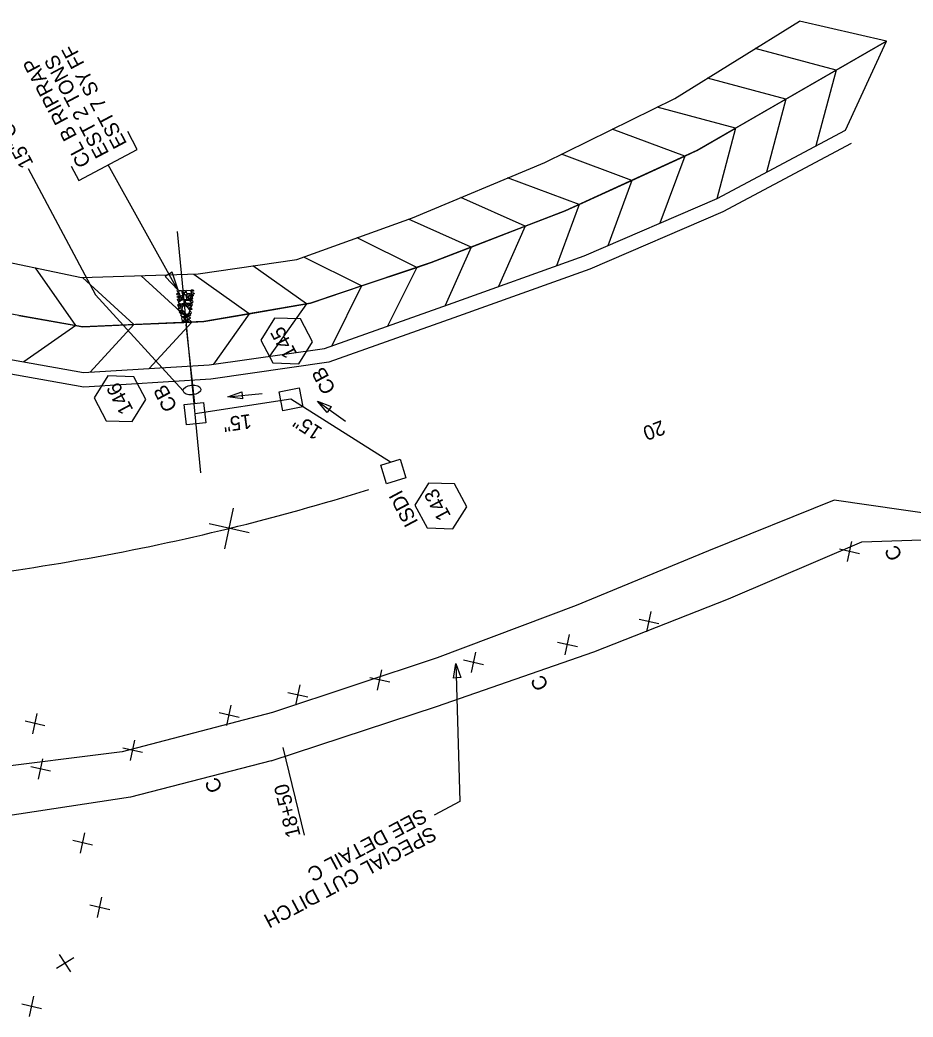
# Model space of a CAD drawing. Extents: x 2384780 to 2405432, y 547869 to 573706.
# Drawn here: x 2402386.6 to 2402695, y 570097.6 to 570441.9 of the extents above; entities that cross this region are included whole.
import ezdxf

# ---------------------------------------------------------------- set-up
doc = ezdxf.new("R2010")
doc.units = 0
for name, color, linetype in [('Old_Level_1', 7, 'Continuous'), ('Old_Level_18', 7, 'Continuous'), ('Old_Level_20', 7, 'Continuous'), ('Old_Level_5', 7, 'Continuous'), ('Old_Level_63', 7, 'Continuous'), ('Old_Level_9', 7, 'Continuous'), ('Prop Ditch Text', 7, 'Continuous'), ('Prop Lateral V Ditch Detail CELL', 7, 'Continuous'), ('Prop Pipe CSP 15in', 7, 'Continuous'), ('Prop Pipe Text', 7, 'Continuous'), ('Prop Rip Rap Class B', 7, 'Continuous')]:
    doc.layers.add(name, color=color, linetype=linetype)

# ---------------------------------------------------------------- blocks, each defined once
blk = doc.blocks.new('SPOT')
at = {"layer": 'Old_Level_1'}
for p, q in [((-5.48625, 4.61225), (5.48625, -4.61175)), ((-4.608, -5.326), (4.609, 5.325))]:
    blk.add_line(p, q, dxfattribs=at)
blk = doc.blocks.new('IN')
at = {"layer": 'Old_Level_9'}
blk.add_lwpolyline([(-0.07025, 0.067), (0.07025, 0.067), (0.07025, -0.067), (-0.07025, -0.067)], close=True, dxfattribs=at)

msp = doc.modelspace()

# ---------------------------------------------------------------- linework, layer by layer
at = {"layer": 'Old_Level_1'}
for p, q in [((2402427.12, 570397.18), (2402423.86, 570403.33)), ((2402404.33, 570391.41), (2402406.96, 570386.46)), ((2402441.01, 570348.74), (2402417.04, 570391.82))]:
    msp.add_line(p, q, dxfattribs=at)
msp.add_lwpolyline([(2402436.71, 570353.27), (2402441.25, 570348.62), (2402439.23, 570354.74)], close=True, dxfattribs=at)
at = {"layer": 'Old_Level_18'}
msp.add_line((2402406.96, 570386.46), (2402427.12, 570397.18), dxfattribs=at)
for points in [[(2402738.75, 570265.81), (2402667.75, 570276.08), (2402624.35, 570258.52), (2402578.65, 570239.75), (2402530.67, 570221.59), (2402473.79, 570202.74)], [(2402473.79, 570202.74), (2402421.96, 570189.13), (2402374.06, 570183.2), (2402320.26, 570179.09), (2402260.11, 570179.02), (2402211.28, 570183.2)]]:
    msp.add_lwpolyline(points, dxfattribs=at)
at = {"layer": 'Old_Level_20'}
for points in [[(2402474.51, 570338.94), (2402469.77, 570331.35), (2402473.97, 570323.45), (2402482.91, 570323.14), (2402487.65, 570330.73), (2402483.45, 570338.63)], [(2402416.97, 570318.99), (2402412.23, 570311.41), (2402416.43, 570303.5), (2402425.38, 570303.19), (2402430.12, 570310.78), (2402425.92, 570318.68)], [(2402527.74, 570281.98), (2402523, 570274.39), (2402527.2, 570266.49), (2402536.14, 570266.18), (2402540.89, 570273.77), (2402536.68, 570281.67)]]:
    msp.add_lwpolyline(points, close=True, dxfattribs=at)
at = {"layer": 'Old_Level_5'}
for p, q in [((2402458.41, 570311.76), (2402470.25, 570312.9)), ((2402489.31, 570310.24), (2402499.02, 570303.36)), ((2402537.09, 570219.71), (2402538.47, 570171.98)), ((2402538.47, 570171.98), (2402529.64, 570167.28))]:
    msp.add_line(p, q, dxfattribs=at)
msp.add_lwpolyline([(2402673.58, 570399.24), (2402629.28, 570375.6), (2402583.37, 570355.8), (2402536.48, 570339.03), (2402493.31, 570323.68), (2402452.55, 570317.86), (2402408.71, 570315.12), (2402368.5, 570322.22), (2402334.41, 570335.17), (2402294.62, 570363.1), (2402269.3, 570387.61), (2402253.43, 570407.81), (2402232.52, 570441.42), (2402217.04, 570479.34), (2402209.67, 570516.64), (2402208.93, 570554.48), (2402212.5, 570591.02)], dxfattribs=at)
for points in [[(2402463.5, 570311), (2402458.41, 570311.76), (2402463.26, 570313.49)], [(2402492.66, 570306.33), (2402489.31, 570310.24), (2402494.11, 570308.37)], [(2402536.3, 570214.62), (2402537.09, 570219.71), (2402538.79, 570214.84)]]:
    msp.add_lwpolyline(points, close=True, dxfattribs=at)
at = {"layer": 'Old_Level_63'}
for p, q in [((2402449.11, 570285.51), (2402440.99, 570368.79)), ((2402477.37, 570190.7), (2402484.77, 570160.4))]:
    msp.add_line(p, q, dxfattribs=at)
for points in [[(2402473.31, 570186.03), (2402530.42, 570204.82), (2402584.74, 570223.75), (2402631.32, 570241.98), (2402677.29, 570261.64), (2402739.48, 570263.73)], [(2402473.31, 570186.03), (2402424.75, 570173.56), (2402364.98, 570164.41), (2402315.1, 570160.85), (2402255.74, 570160.62), (2402206.56, 570175.73)]]:
    msp.add_lwpolyline(points, dxfattribs=at)
at = {"layer": 'Old_Level_9'}
msp.add_lwpolyline([(2402444.13, 570302.06), (2402443.37, 570309.05), (2402450.04, 570309.77), (2402450.79, 570302.8)], close=True, dxfattribs=at)
at = {"layer": 'Prop Ditch Text'}
for p, q in [((2402457.37, 570259.32), (2402460.37, 570273.34)), ((2402465.74, 570264.76), (2402452, 570267.9))]:
    msp.add_line(p, q, dxfattribs=at)
for centre, radius, start, end in [((2402268.64, 571043.39), 800.01, 280.17473, 287.3366), ((2402268.64, 571043.41), 800.02, 273.01266, 280.1744)]:
    msp.add_arc(centre, radius, start, end, dxfattribs=at)
at = {"layer": 'Prop Lateral V Ditch Detail CELL'}
for p, q in [((2402668.46, 570424.54), (2402640.53, 570432.01)), ((2402651.09, 570414.51), (2402624.02, 570421.75)), ((2402668.46, 570424.54), (2402661.47, 570398.43)), ((2402633.73, 570404.47), (2402606.6, 570411.73)), ((2402651.09, 570414.51), (2402644.35, 570389.29)), ((2402633.73, 570404.47), (2402627.22, 570380.15)), ((2402616.17, 570394.83), (2402591.13, 570404.13)), ((2402597.94, 570386.48), (2402573.6, 570395.52)), ((2402616.17, 570394.83), (2402607.56, 570371.68)), ((2402579.7, 570378.13), (2402554.99, 570387.31)), ((2402597.94, 570386.48), (2402589.55, 570363.91)), ((2402561.11, 570370.62), (2402538.81, 570380.54)), ((2402579.7, 570378.13), (2402571.84, 570356.98)), ((2402542.4, 570363.43), (2402520.74, 570373.06)), ((2402561.11, 570370.62), (2402551.87, 570349.84)), ((2402523.6, 570356.44), (2402503.06, 570366.65)), ((2402542.4, 570363.43), (2402533.42, 570343.24)), ((2402504.59, 570350.05), (2402484.63, 570359.97)), ((2402405.92, 570336.33), (2402392.04, 570356.24)), ((2402485.53, 570343.88), (2402467.04, 570356.91)), ((2402523.6, 570356.44), (2402513.53, 570336.17)), ((2402425.92, 570336.69), (2402408.23, 570352.9)), ((2402445.96, 570337.56), (2402428.51, 570353.55)), ((2402465.77, 570340.45), (2402446.62, 570353.95)), ((2402504.59, 570350.05), (2402494.3, 570329.34)), ((2402485.53, 570343.88), (2402472.77, 570325.77)), ((2402465.77, 570340.45), (2402453.5, 570323.04)), ((2402405.92, 570336.33), (2402387.96, 570323.81)), ((2402425.92, 570336.69), (2402410.86, 570320.26)), ((2402445.96, 570337.56), (2402431.27, 570321.53))]:
    msp.add_line(p, q, dxfattribs=at)
for points in [[(2402685.82, 570434.57), (2402620.37, 570396.75), (2402574.89, 570375.92), (2402528.58, 570358.12), (2402486.93, 570344.12), (2402450.11, 570337.74), (2402408.26, 570335.92), (2402370.72, 570342.61), (2402340.3, 570353.03), (2402302.07, 570376.14), (2402277.11, 570398.04), (2402261.37, 570416.45), (2402241.75, 570448.07), (2402227.45, 570484.57), (2402221.31, 570519.93), (2402221.33, 570555.73), (2402228.32, 570598)], [(2402217.31, 570588.96), (2402213.91, 570554.98), (2402214.48, 570518), (2402221.5, 570481.59), (2402236.58, 570444.35), (2402256.81, 570411.49), (2402272.29, 570391.61), (2402297.1, 570367.44), (2402335.97, 570339.92), (2402369.04, 570327.19), (2402408.6, 570320.11), (2402451.94, 570322.82), (2402491.82, 570328.46), (2402534.57, 570343.65), (2402581.43, 570360.41), (2402627.34, 570380.21), (2402671.63, 570403.85)], [(2402240.09, 570588.61), (2402235.92, 570557.28), (2402235.33, 570523.9), (2402241.82, 570490.23), (2402254.4, 570457.18), (2402273.59, 570426.39), (2402292.37, 570415.02), (2402309.51, 570389.16), (2402345.87, 570369.9), (2402372.64, 570360.34), (2402407.9, 570352.89), (2402448.1, 570354.17), (2402482.25, 570359.11), (2402522.17, 570373.58), (2402567.83, 570392.69), (2402612.78, 570414.77), (2402655.78, 570441.48)], [(2402671.63, 570403.85), (2402685.82, 570434.57), (2402655.78, 570441.48)], [(2402386.18, 570339.86), (2402405.92, 570336.33), (2402408.26, 570335.92), (2402425.92, 570336.69), (2402445.96, 570337.56), (2402450.11, 570337.74), (2402465.77, 570340.45), (2402485.53, 570343.88), (2402486.93, 570344.12), (2402504.59, 570350.05), (2402523.6, 570356.44), (2402528.58, 570358.12), (2402542.4, 570363.43), (2402561.11, 570370.62), (2402574.89, 570375.92), (2402579.7, 570378.13), (2402597.94, 570386.48), (2402616.17, 570394.83), (2402620.37, 570396.75), (2402633.73, 570404.47), (2402651.09, 570414.51), (2402668.46, 570424.54), (2402685.82, 570434.57)]]:
    msp.add_lwpolyline(points, dxfattribs=at)
at = {"layer": 'Prop Pipe CSP 15in'}
for p, q in [((2402446.96, 570309.43), (2402444.01, 570336.67)), ((2402480.2, 570310.88), (2402447.08, 570305.92)), ((2402514.56, 570289.16), (2402480.2, 570310.88))]:
    msp.add_line(p, q, dxfattribs=at)
at = {"layer": 'Prop Pipe Text'}
msp.add_lwpolyline([(2402389.45, 570390.58), (2402412.67, 570346.92), (2402442.96, 570313.78)], dxfattribs=at)
msp.add_ellipse((2402446.02, 570314.09), major_axis=(-3.06, -0.31), ratio=0.548538, dxfattribs=at)
at = {"layer": 'Prop Rip Rap Class B'}
for points in [[(2402441.69, 570346.99), (2402441.4, 570346.87), (2402440.98, 570346.96), (2402440.79, 570347.29), (2402440.89, 570347.48), (2402441.49, 570347.51), (2402441.69, 570347.18), (2402441.69, 570346.99)], [(2402441.15, 570348.71), (2402441.4, 570348.55), (2402441.52, 570348.06), (2402441.32, 570347.82), (2402441.13, 570347.85), (2402440.9, 570348.39), (2402440.97, 570348.58), (2402441.15, 570348.71)], [(2402440.93, 570346.23), (2402441.19, 570346.46), (2402441.62, 570346.56), (2402441.9, 570346.4), (2402441.92, 570346.1), (2402441.33, 570345.99), (2402441.02, 570346.05), (2402440.93, 570346.23)], [(2402442.08, 570346.59), (2402441.76, 570346.98), (2402441.4, 570347.95), (2402441.86, 570348.5), (2402442.39, 570348.4), (2402442.76, 570347.22), (2402442.59, 570346.77), (2402442.08, 570346.52)], [(2402442.4, 570345.35), (2402442.1, 570345.22), (2402441.68, 570345.3), (2402441.47, 570345.63), (2402441.58, 570345.83), (2402442.18, 570345.86), (2402442.39, 570345.54), (2402442.4, 570345.35)], [(2402442.58, 570346.27), (2402442.77, 570346.11), (2402442.96, 570345.58), (2402442.75, 570345.35), (2402442.56, 570345.38), (2402442.3, 570345.96), (2402442.36, 570346.15), (2402442.58, 570346.27)], [(2402443.92, 570347.81), (2402443.56, 570347.72), (2402442.92, 570347.69), (2402442.7, 570348.21), (2402442.76, 570348.5), (2402443.7, 570348.44), (2402443.95, 570348.15), (2402443.92, 570347.81)], [(2402443.03, 570347.76), (2402443.27, 570347.58), (2402443.42, 570347.09), (2402443.2, 570346.86), (2402443.01, 570346.86), (2402442.76, 570347.45), (2402442.85, 570347.68), (2402443.03, 570347.76)], [(2402443.39, 570345.13), (2402443.19, 570345.52), (2402442.83, 570346.53), (2402443.29, 570347.03), (2402443.82, 570347.06), (2402444.14, 570345.88), (2402444.02, 570345.26), (2402443.5, 570345.17)], [(2402443.97, 570346.96), (2402444.3, 570347.16), (2402445.01, 570347.32), (2402445.32, 570347.03), (2402445.33, 570346.73), (2402444.52, 570346.47), (2402444.15, 570346.55), (2402443.97, 570346.96)], [(2402445.89, 570347.51), (2402445.38, 570347.41), (2402444.41, 570347.33), (2402444.03, 570348.01), (2402444.22, 570348.51), (2402445.43, 570348.49), (2402445.86, 570348.03), (2402445.89, 570347.51)], [(2402444.47, 570346.11), (2402444.72, 570345.91), (2402444.84, 570345.43), (2402444.63, 570345.19), (2402444.44, 570345.21), (2402444.22, 570345.77), (2402444.29, 570346), (2402444.47, 570346.11)], [(2402445.16, 570346.46), (2402445.24, 570346.28), (2402445.47, 570345.79), (2402445.18, 570345.55), (2402444.99, 570345.54), (2402444.73, 570346.17), (2402444.94, 570346.34), (2402445.16, 570346.46)], [(2402446.43, 570346.65), (2402446.14, 570346.54), (2402445.65, 570346.48), (2402445.53, 570346.81), (2402445.58, 570347.07), (2402446.22, 570347.03), (2402446.45, 570346.83), (2402446.43, 570346.65)], [(2402445.88, 570346.46), (2402446.08, 570346.2), (2402446.25, 570345.72), (2402446.03, 570345.52), (2402445.85, 570345.52), (2402445.59, 570346.11), (2402445.69, 570346.34), (2402445.88, 570346.46)], [(2402446.53, 570348.27), (2402446.24, 570348.17), (2402445.75, 570348.1), (2402445.63, 570348.44), (2402445.68, 570348.7), (2402446.32, 570348.66), (2402446.55, 570348.45), (2402446.53, 570348.27)], [(2402446.73, 570347.27), (2402446.43, 570347.17), (2402445.94, 570347.11), (2402445.82, 570347.44), (2402445.87, 570347.71), (2402446.51, 570347.66), (2402446.75, 570347.46), (2402446.73, 570347.27)], [(2402441.26, 570345.63), (2402441.5, 570345.46), (2402441.63, 570344.98), (2402441.44, 570344.73), (2402441.25, 570344.77), (2402441.02, 570345.31), (2402441.08, 570345.5), (2402441.26, 570345.63)], [(2402441.08, 570343.5), (2402441.26, 570343.69), (2402441.67, 570343.83), (2402441.97, 570343.65), (2402441.99, 570343.32), (2402441.4, 570343.22), (2402441.09, 570343.31), (2402441.08, 570343.5)], [(2402441.44, 570344.57), (2402441.9, 570344.86), (2402442.97, 570345.37), (2402443.64, 570344.69), (2402443.67, 570344.2), (2402442.27, 570343.71), (2402441.55, 570343.96), (2402441.32, 570344.55)], [(2402441.6, 570343.24), (2402441.83, 570343.06), (2402441.95, 570342.57), (2402441.76, 570342.34), (2402441.57, 570342.37), (2402441.34, 570342.92), (2402441.41, 570343.11), (2402441.6, 570343.24)], [(2402442.35, 570343.56), (2402442.56, 570343.38), (2402442.66, 570342.91), (2402442.48, 570342.66), (2402442.25, 570342.66), (2402442.06, 570343.25), (2402442.17, 570343.44), (2402442.35, 570343.56)], [(2402443.49, 570343.36), (2402444.22, 570342.91), (2402445.31, 570341.55), (2402444.85, 570340.44), (2402444.07, 570340.16), (2402442.67, 570341.81), (2402442.74, 570342.78), (2402443.38, 570343.48)], [(2402443.76, 570343.5), (2402443.47, 570343.37), (2402443.05, 570343.46), (2402442.84, 570343.79), (2402442.95, 570343.98), (2402443.55, 570344.01), (2402443.76, 570343.69), (2402443.76, 570343.5)], [(2402445.6, 570344.07), (2402445.08, 570343.94), (2402444.06, 570343.99), (2402443.73, 570344.58), (2402443.88, 570345.11), (2402445.08, 570345.07), (2402445.63, 570344.6), (2402445.6, 570344.07)], [(2402444.25, 570343.84), (2402444.48, 570343.69), (2402444.59, 570343.19), (2402444.42, 570342.96), (2402444.19, 570342.95), (2402443.96, 570343.53), (2402444.07, 570343.76), (2402444.25, 570343.84)], [(2402445.8, 570342.79), (2402445.52, 570342.56), (2402444.85, 570342.32), (2402444.5, 570342.61), (2402444.5, 570342.91), (2402445.3, 570343.26), (2402445.69, 570343.09), (2402445.8, 570342.79)], [(2402444.62, 570343.61), (2402444.83, 570343.72), (2402445.31, 570343.95), (2402445.52, 570343.63), (2402445.53, 570343.47), (2402444.94, 570343.21), (2402444.75, 570343.31), (2402444.62, 570343.61)], [(2402445.02, 570345.36), (2402445.23, 570345.44), (2402445.72, 570345.56), (2402445.95, 570345.36), (2402445.96, 570345.21), (2402445.48, 570344.96), (2402445.18, 570345.06), (2402445.06, 570345.24)], [(2402445.95, 570341.93), (2402445.65, 570341.84), (2402445.17, 570341.77), (2402445.05, 570342.1), (2402445.1, 570342.37), (2402445.74, 570342.33), (2402445.97, 570342.12), (2402445.95, 570341.93)], [(2402445.76, 570344.05), (2402445.99, 570343.88), (2402446.13, 570343.4), (2402445.91, 570343.17), (2402445.73, 570343.16), (2402445.47, 570343.74), (2402445.58, 570343.97), (2402445.76, 570344.05)], [(2402445.92, 570345.08), (2402446.15, 570344.91), (2402446.29, 570344.43), (2402446.07, 570344.2), (2402445.88, 570344.19), (2402445.63, 570344.77), (2402445.73, 570345), (2402445.92, 570345.08)], [(2402442.52, 570341.55), (2402442.13, 570341.42), (2402441.53, 570341.38), (2402441.28, 570341.89), (2402441.42, 570342.21), (2402442.28, 570342.16), (2402442.52, 570341.84), (2402442.52, 570341.55)], [(2402441.98, 570341.37), (2402442.22, 570341.21), (2402442.35, 570340.72), (2402442.14, 570340.48), (2402441.96, 570340.51), (2402441.74, 570341.07), (2402441.8, 570341.26), (2402441.98, 570341.37)], [(2402444.07, 570339.56), (2402443.59, 570339.42), (2402442.58, 570339.37), (2402442.2, 570340.03), (2402442.37, 570340.45), (2402443.61, 570340.44), (2402444.03, 570340.04), (2402444.07, 570339.56)], [(2402442.55, 570341.53), (2402442.78, 570341.31), (2402442.87, 570340.84), (2402442.7, 570340.6), (2402442.48, 570340.59), (2402442.26, 570341.22), (2402442.37, 570341.41), (2402442.55, 570341.53)], [(2402443, 570339.35), (2402443.2, 570339.06), (2402443.46, 570338.48), (2402443.13, 570338.04), (2402442.73, 570338.02), (2402442.49, 570338.91), (2402442.67, 570339.22), (2402443, 570339.35)], [(2402443.09, 570341.29), (2402443.32, 570341.13), (2402443.45, 570340.64), (2402443.26, 570340.4), (2402443.07, 570340.43), (2402442.84, 570340.99), (2402442.91, 570341.18), (2402443.09, 570341.29)], [(2402445.35, 570338.73), (2402444.96, 570338.53), (2402443.99, 570338.17), (2402443.44, 570338.63), (2402443.46, 570339.17), (2402444.64, 570339.52), (2402445.22, 570339.25), (2402445.35, 570338.85)], [(2402444.97, 570339.61), (2402444.75, 570339.59), (2402444.3, 570339.57), (2402444.16, 570339.86), (2402444.16, 570340.05), (2402444.76, 570340.08), (2402445.06, 570339.88), (2402444.97, 570339.61)], [(2402445.09, 570340.63), (2402445.32, 570340.46), (2402445.46, 570339.98), (2402445.24, 570339.75), (2402445.06, 570339.74), (2402444.81, 570340.32), (2402444.91, 570340.55), (2402445.09, 570340.63)], [(2402445.38, 570341.29), (2402445.59, 570341.07), (2402445.73, 570340.59), (2402445.55, 570340.36), (2402445.32, 570340.35), (2402445.11, 570340.97), (2402445.2, 570341.17), (2402445.38, 570341.29)], [(2402442.74, 570337.73), (2402442.96, 570337.83), (2402443.48, 570338.08), (2402443.64, 570337.78), (2402443.66, 570337.6), (2402443.1, 570337.33), (2402442.76, 570337.43), (2402442.74, 570337.73)], [(2402443.75, 570337.91), (2402443.96, 570337.99), (2402444.44, 570338.25), (2402444.65, 570337.97), (2402444.65, 570337.78), (2402444.06, 570337.47), (2402443.76, 570337.61), (2402443.75, 570337.91)]]:
    msp.add_lwpolyline(points, dxfattribs=at)

# ---------------------------------------------------------------- block references
at = {"layer": 'Old_Level_5', "xscale": 49.99999999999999}
for p, yscale, rotation in [((2402480.2, 570310.88), 49.99999999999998, -168.96781980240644), ((2402515.56, 570285.96), 50, -162.6608625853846)]:
    msp.add_blockref('IN', p, dxfattribs=dict(at, yscale=yscale, rotation=rotation))
at = {"layer": 'Old_Level_63'}
for p, xscale, yscale, rotation in [((2402673.06, 570258.34), 0.49999999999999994, 0.5000000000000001, 117.99994477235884), ((2402603.8, 570234.14), 0.49999999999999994, 0.5000000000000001, 117.99994477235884), ((2402575.67, 570226.18), 0.49999999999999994, 0.5000000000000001, 117.99994477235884), ((2402543.25, 570220.04), 0.49999999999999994, 0.5000000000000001, 117.99994477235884), ((2402510.86, 570213.99), 0.49999999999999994, 0.5000000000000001, 117.99994477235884), ((2402482.57, 570208.79), 0.49999999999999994, 0.5000000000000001, 117.99994477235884), ((2402458.82, 570201.82), 0.49999999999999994, 0.5000000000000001, 117.99994477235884), ((2402391.82, 570198.95), 0.49999999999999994, 0.5000000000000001, 117.99994477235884), ((2402425.53, 570189.72), 0.49999999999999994, 0.5000000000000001, 117.99994477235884), ((2402393.75, 570183.24), 0.49999999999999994, 0.5000000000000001, 117.99994477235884), ((2402408.28, 570157.74), 0.49999999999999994, 0.5000000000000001, 117.99994477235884), ((2402414.17, 570135.45), 0.49999999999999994, 0.5000000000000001, 117.99994477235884), ((2402402.24, 570116.24), 0.4999999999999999, 0.5, 162.99994477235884), ((2402390.68, 570101.29), 0.49999999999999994, 0.5000000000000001, 117.99994477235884)]:
    msp.add_blockref('SPOT', p, dxfattribs=dict(at, xscale=xscale, yscale=yscale, rotation=rotation))

# ---------------------------------------------------------------- texts
at = {"layer": 'Old_Level_1'}
for s, rotation, p in [('EST 7 SY FF', 117.9999, (2402423.68, 570399.16)), ('EST 2 TONS', 117.9999, (2402417.5, 570395.87)), ('CL B RIPRAP', 117.9999, (2402411.32, 570392.59)), ('CB', 117.9999, (2402495.79, 570314.34)), ('15"', 187.7714, (2402466.23, 570305.85)), ('15"', 146.987, (2402491.37, 570300.65)), ('ISDI', 117.9999, (2402524.27, 570268.51))]:
    msp.add_text(s, height=5, rotation=rotation, dxfattribs=at).set_placement(p)
at = {"layer": 'Old_Level_5'}
for s, rotation, p in [('145', 117.9999, (2402482.47, 570326.62)), ('146', 117.9999, (2402425.88, 570307.31)), ('CB', 117.9999, (2402441.12, 570308.24)), ('20', 200.7267, (2402608.19, 570303.77)), ('143', 117.9999, (2402535.57, 570270.65)), ('SEE DETAIL C', 207.9999, (2402525.41, 570169.78)), ('SPECIAL CUT DITCH', 207.9999, (2402528.7, 570163.6))]:
    msp.add_text(s, height=5, rotation=rotation, dxfattribs=at).set_placement(p)
at = {"layer": 'Old_Level_63'}
for s, rotation, p in [('C', 118, (2402691.54, 570256.82)), ('C', 118, (2402569.34, 570211.95)), ('C', 118, (2402456.82, 570176.64)), ('18+50', 103.7224, (2402483.55, 570160.26))]:
    msp.add_text(s, height=5, rotation=rotation, dxfattribs=at).set_placement(p)
at = {"layer": 'Prop Pipe Text'}
msp.add_text('15" CSP', height=5, rotation=118, dxfattribs=at).set_placement((2402391.43, 570392.28))

doc.saveas('drawing.dxf')
